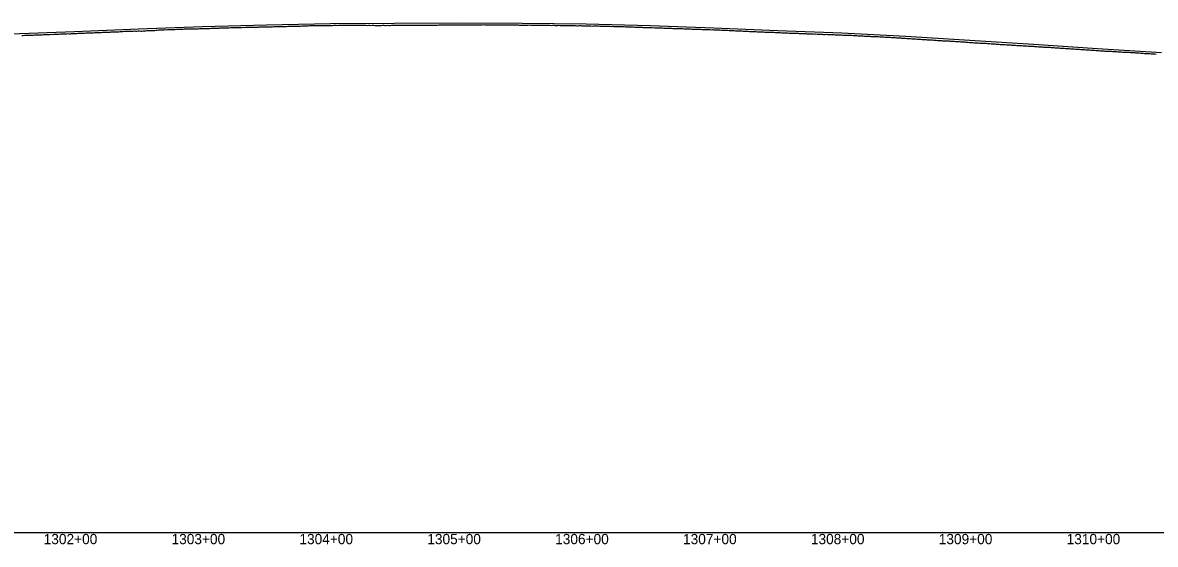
# Model space of a CAD drawing. Extents: x -3793 to 50787, y -1075 to 6138.
# Drawn here: x 17480 to 18366, y 2991 to 3398 of the extents above; entities that cross this region are included whole.
import ezdxf

# ---------------------------------------------------------------- set-up
doc = ezdxf.new("R2010")
doc.units = 0
for name, color, linetype in [('RD_DDB_Profile_EX', 7, 'Continuous'), ('RD_DDB_Profile_PR', 7, 'Continuous'), ('RD_DDB_StaTX', 7, 'Continuous'), ('RD_GPK_Profile_Cell', 7, 'Continuous')]:
    doc.layers.add(name, color=color, linetype=linetype)

msp = doc.modelspace()

# ---------------------------------------------------------------- linework, layer by layer
at = {"layer": 'RD_DDB_Profile_EX'}
for points in [[(17501.059834, 3389.289745), (17502.058682, 3389.34336), (17503.060974, 3389.329765), (17504.059456, 3389.423755), (17505.058304, 3389.530905), (17506.06023, 3389.57083), (17507.059078, 3389.571715), (17508.053035, 3389.590595), (17509.059853, 3389.628275), (17510.053276, 3389.67837), (17511.060627, 3389.728555), (17512.05405, 3389.775595), (17513.052898, 3389.77638), (17514.05515, 3389.825955), (17515.053672, 3389.862135), (17516.053, 3389.854895), (17517.054447, 3389.818395), (17518.053295, 3389.91392), (17519.055221, 3389.95183), (17520.048949, 3389.966215), (17521.055995, 3390.016475), (17522.049719, 3390.033345), (17523.05117, 3390.12736), (17524.050489, 3390.15896), (17525.052249, 3390.158215), (17526.050801, 3390.23923), (17527.053021, 3390.306065), (17528.054474, 3390.355205), (17529.053794, 3390.414815), (17530.055253, 3390.469635), (17531.048976, 3390.44789), (17532.056032, 3390.54286), (17533.04975, 3390.554045), (17534.051207, 3390.550375), (17535.050525, 3390.596725), (17536.051988, 3390.648365), (17537.046167, 3390.70133), (17538.05277, 3390.74911), (17539.046485, 3390.799445), (17540.053551, 3390.79986), (17541.047262, 3390.855435), (17542.049474, 3390.95186), (17543.048039, 3390.900935), (17544.0498, 3390.90263), (17545.051718, 3390.956975), (17546.050579, 3391.053335), (17547.052497, 3391.097005), (17548.046208, 3391.15525), (17549.052834, 3391.160895), (17550.046984, 3391.16888), (17551.048458, 3391.26559), (17552.047759, 3391.309135), (17553.04924, 3391.35567), (17554.048107, 3391.412325), (17555.050022, 3391.416605), (17556.043725, 3391.459175), (17557.050804, 3391.606995), (17558.044503, 3391.66231), (17559.045988, 3391.70638), (17560.053346, 3391.75428), (17561.046772, 3391.762095), (17562.048964, 3391.761305), (17563.047557, 3391.76268), (17564.049314, 3391.859405), (17565.048341, 3391.908365), (17566.0501, 3391.912525), (17567.04395, 3391.96764), (17568.050887, 3391.925405), (17569.044314, 3391.83287), (17570.046495, 3392.135005), (17571.04551, 3392.187945), (17572.047159, 3391.80989), (17573.046582, 3391.854775), (17574.04824, 3392.08776), (17575.041815, 3392.095115), (17576.048905, 3392.14274), (17577.042888, 3392.237905), (17578.049978, 3392.23802), (17579.043549, 3392.285655), (17580.051046, 3392.3334), (17581.044615, 3392.38344), (17582.046548, 3392.385455), (17583.045276, 3392.43598), (17584.047355, 3392.48558), (17585.046332, 3392.63151), (17586.048013, 3392.72863), (17587.042241, 3392.82632), (17588.049074, 3392.82886), (17589.042893, 3392.83129), (17590.044993, 3392.93075), (17591.046946, 3392.982735), (17592.045643, 3392.978605), (17593.04733, 3393.025585), (17594.0497, 3393.029955), (17595.043275, 3393.1725), (17596.050345, 3393.17028), (17597.052456, 3393.12454), (17598.046306, 3393.12464), (17599.047992, 3393.171385), (17600.04185, 3393.274085), (17601.04907, 3393.27681)], [(17601.04907, 3393.27681), (17602.050753, 3393.32093), (17603.044618, 3393.36577), (17604.046762, 3393.37026), (17605.048736, 3393.466815), (17606.047388, 3393.5179), (17607.04936, 3393.517155), (17608.051332, 3393.519205), (17609.045042, 3393.519415), (17610.052074, 3393.56692), (17611.054046, 3393.61899), (17612.04794, 3393.521905), (17613.049431, 3393.562725), (17614.051403, 3393.656055), (17615.050355, 3393.663155), (17616.052146, 3393.72113), (17617.054117, 3393.72051), (17618.048033, 3393.770605), (17619.050016, 3393.81698), (17620.056513, 3393.817285), (17621.050435, 3393.867385), (17622.052411, 3393.963675), (17623.054717, 3393.96916), (17624.053151, 3394.020155), (17625.055127, 3394.016485), (17626.057102, 3394.022015), (17627.053517, 3394.06748), (17628.055489, 3394.106915), (17629.05746, 3394.10948), (17630.051809, 3394.116385), (17631.053211, 3394.162395), (17632.05519, 3394.168675), (17633.057168, 3394.22166), (17634.05853, 3394.317605), (17635.060498, 3394.359725), (17636.062466, 3394.401595), (17637.064434, 3394.40079), (17638.058251, 3394.404825), (17639.060226, 3394.450255), (17640.0622, 3394.45334), (17641.063499, 3394.49872), (17642.065463, 3394.54391), (17643.067427, 3394.593045), (17644.069391, 3394.59218), (17645.066172, 3394.59462), (17646.068138, 3394.6395), (17647.06229, 3394.6896), (17648.063519, 3394.73446), (17649.065485, 3394.73354), (17650.067452, 3394.732615), (17651.069419, 3394.77714), (17652.071092, 3394.8218), (17653.073055, 3394.78008), (17654.074718, 3394.82939), (17655.076677, 3394.828475), (17656.070093, 3394.87868), (17657.072569, 3394.96828), (17658.073703, 3394.962505), (17659.076187, 3394.96648), (17660.077299, 3394.97054), (17661.079791, 3394.97473), (17662.073207, 3395.02493), (17663.075165, 3395.024025), (17664.076799, 3395.028475), (17665.077872, 3395.07257), (17666.080378, 3395.07702), (17667.073796, 3395.132405), (17668.076312, 3395.136995), (17669.077363, 3395.181065), (17670.084134, 3395.220735), (17671.078123, 3395.176335), (17672.080069, 3395.214855), (17673.08168, 3395.30344), (17674.083622, 3395.26321), (17675.077625, 3395.26898), (17676.079574, 3395.362625), (17677.080582, 3395.406285), (17678.083123, 3395.361), (17679.081348, 3395.356975), (17680.083884, 3395.356125), (17681.084878, 3395.405255), (17682.087422, 3395.498785), (17683.080842, 3395.549025), (17684.082431, 3395.509585), (17685.084369, 3395.54722), (17686.085325, 3395.58478), (17687.080348, 3395.63508), (17688.081304, 3395.634065), (17689.088651, 3395.678835), (17690.089595, 3395.689415), (17691.084635, 3395.695505), (17692.085578, 3395.744595), (17693.087509, 3395.749455), (17694.089071, 3395.748775), (17695.083506, 3395.8048), (17696.085071, 3395.766145), (17697.087004, 3395.809275), (17698.085195, 3395.892725), (17699.087773, 3395.95387), (17700.088675, 3395.95913), (17701.090598, 3396.01437)], [(17701.090598, 3396.01437), (17702.085722, 3396.01458), (17703.086613, 3396.09543), (17704.093298, 3396.139575), (17705.087385, 3396.15222), (17706.089315, 3396.151285), (17707.090186, 3396.150495), (17708.085339, 3396.200735), (17709.087275, 3396.1998), (17710.092884, 3396.243965), (17711.094804, 3396.255565), (17712.08891, 3396.24338), (17713.090836, 3396.29239), (17714.091678, 3396.285175), (17715.086876, 3396.29817), (17716.088808, 3396.303665), (17717.094375, 3396.34764), (17718.089578, 3396.34788), (17719.090416, 3396.290665), (17720.092338, 3396.3267), (17721.09386, 3396.282515), (17722.088393, 3396.34563), (17723.095037, 3396.395875), (17724.096558, 3396.395275), (17725.091094, 3396.388795), (17726.091902, 3396.33797), (17727.093821, 3396.386985), (17728.087966, 3396.400645), (17729.0946, 3396.400875), (17730.096519, 3396.443345), (17731.090666, 3396.457015), (17732.092591, 3396.462905), (17733.090723, 3396.464025), (17734.093366, 3396.5001), (17735.091502, 3396.494815), (17736.093421, 3396.48726), (17737.092682, 3396.562345), (17738.094604, 3396.554515), (17739.093458, 3396.519695), (17740.095381, 3396.468535), (17741.089921, 3396.46204), (17742.09656, 3396.45581), (17743.091097, 3396.412445), (17744.096626, 3396.41297), (17745.091158, 3396.406525), (17746.090398, 3396.37113), (17747.092332, 3396.432965), (17748.091566, 3396.434375), (17749.0924, 3396.33996), (17750.091641, 3396.39769), (17751.093571, 3396.39675), (17752.088091, 3396.34681), (17753.09474, 3396.397065), (17754.088161, 3396.39728), (17755.094815, 3396.35394), (17756.089326, 3396.3168), (17757.095982, 3396.360625), (17758.090489, 3396.32344), (17759.089311, 3396.33092), (17760.091253, 3396.35491), (17761.085752, 3396.39864), (17762.092411, 3396.367855), (17763.086906, 3396.31791), (17764.092493, 3396.361955), (17765.086984, 3396.399445), (17766.088933, 3396.361175), (17767.090882, 3396.353935), (17768.092831, 3396.409505), (17769.093668, 3396.45229), (17770.088198, 3396.408855), (17771.090147, 3396.40802), (17772.092096, 3396.493925), (17773.092905, 3396.493125), (17774.094844, 3396.45565), (17775.096783, 3396.454815), (17776.098721, 3396.483405), (17777.10066, 3396.482395), (17778.09408, 3396.525715), (17779.096019, 3396.531605), (17780.098716, 3396.544825), (17781.100661, 3396.48686), (17782.102607, 3396.50017), (17783.103328, 3396.527945), (17784.105263, 3396.555215), (17785.099916, 3396.52698), (17786.100619, 3396.533435), (17787.103347, 3396.525355), (17788.100693, 3396.573095), (17789.102641, 3396.402185), (17790.103297, 3396.47884), (17791.105235, 3396.56263), (17792.107173, 3396.56926), (17793.100593, 3396.53484), (17794.103366, 3396.568705), (17795.105311, 3396.60992), (17796.10592, 3396.57472), (17797.107854, 3396.56589), (17798.109788, 3396.514885), (17799.111722, 3396.529895), (17800.105143, 3396.622105), (17801.112491, 3396.572535)], [(17801.112491, 3396.572535), (17802.114425, 3396.529615), (17803.107846, 3396.53783), (17804.10978, 3396.595075), (17805.111715, 3396.67805), (17806.111048, 3396.629155), (17807.112483, 3396.628655), (17808.114417, 3396.685915), (17809.109226, 3396.72779), (17810.109773, 3396.710695), (17811.116234, 3396.719095), (17812.111049, 3396.71912), (17813.112986, 3396.759935), (17814.107295, 3396.785035), (17815.113753, 3396.793415), (17816.11569, 3396.79265), (17817.109111, 3396.818085), (17818.111049, 3396.81714), (17819.112986, 3396.824555), (17820.111815, 3396.84258), (17821.113753, 3396.84181), (17822.11569, 3396.84104), (17823.110538, 3396.882675), (17824.115553, 3396.833025), (17825.117484, 3396.782195), (17826.113246, 3396.765615), (17827.113753, 3396.79797), (17828.11569, 3396.796905), (17829.115043, 3396.831945), (17830.116457, 3396.78996), (17831.118394, 3396.83919), (17832.111815, 3396.82234), (17833.113753, 3396.780025), (17834.120173, 3396.830195), (17835.114519, 3396.78912), (17836.116457, 3396.77976), (17837.118394, 3396.778935), (17838.116297, 3396.82156), (17839.119161, 3396.846715), (17840.121098, 3396.88734), (17841.114519, 3396.820205), (17842.116457, 3396.810605), (17843.122325, 3396.819915), (17844.117223, 3396.78727), (17845.119161, 3396.82777), (17846.112581, 3396.76924), (17847.115467, 3396.809815), (17848.121865, 3396.768755), (17849.115285, 3396.73643), (17850.117223, 3396.81807), (17851.120117, 3396.80857), (17852.117989, 3396.768675), (17853.119927, 3396.782535), (17854.121865, 3396.772535), (17855.115285, 3396.74052), (17856.118186, 3396.75754), (17857.123056, 3396.716815), (17858.117989, 3396.71682), (17859.119927, 3396.706995), (17860.121307, 3396.697535), (17861.116255, 3396.747545), (17862.122631, 3396.738785), (17863.123035, 3396.660945), (17864.118961, 3396.670265), (17865.120905, 3396.62813), (17866.125736, 3396.628595), (17867.120693, 3396.646645), (17868.122068, 3396.587075), (17869.11703, 3396.58708), (17870.123397, 3396.587285), (17871.125335, 3396.58622), (17872.118755, 3396.53646), (17873.120693, 3396.61283), (17874.127051, 3396.60387), (17875.122027, 3396.60387), (17876.122404, 3396.643955), (17877.122791, 3396.60452), (17878.124732, 3396.55357), (17879.126674, 3396.54341), (17880.120094, 3396.552835), (17881.126445, 3396.58464), (17882.12143, 3396.52139), (17883.123376, 3396.570555), (17884.123736, 3396.61062), (17885.123141, 3396.56168), (17886.126082, 3396.45176), (17887.128027, 3396.460135), (17888.121446, 3396.460335), (17889.127784, 3396.4698), (17890.122789, 3396.4919), (17891.124738, 3396.459605), (17892.125082, 3396.44951), (17893.12449, 3396.350635), (17894.126432, 3396.36847), (17895.122464, 3396.368695), (17896.127195, 3396.35969), (17897.129138, 3396.349375), (17898.124162, 3396.358785), (17899.126115, 3396.398415), (17900.130823, 3396.33936), (17901.125853, 3396.348805)], [(17901.125853, 3396.348805), (17902.127799, 3396.285885), (17903.12284, 3396.276365), (17904.128559, 3396.21744), (17905.130506, 3396.235655), (17906.125549, 3396.159415), (17907.127506, 3396.14657), (17908.13218, 3396.1661), (17909.12723, 3396.156525), (17910.12918, 3396.1845), (17911.12424, 3396.13449), (17912.128903, 3396.12519), (17913.131888, 3396.10356), (17914.126951, 3396.093905), (17915.127256, 3396.13371), (17916.133552, 3396.133835), (17917.128622, 3396.074145), (17918.128915, 3396.02355), (17919.125038, 3396.06405), (17920.131331, 3396.0642), (17921.131621, 3396.013555), (17922.126701, 3395.97329), (17923.12971, 3395.97273), (17924.134326, 3395.892585), (17925.12941, 3395.82304), (17926.131364, 3395.86243), (17927.125836, 3395.89327), (17928.132119, 3395.89344), (17929.134073, 3395.862165), (17930.12749, 3395.872185), (17931.129444, 3395.81151), (17932.135101, 3395.7621), (17933.130199, 3395.702235), (17934.132153, 3395.671595), (17935.12557, 3395.71143), (17936.132908, 3395.71182), (17937.12801, 3395.68219), (17938.132603, 3395.65231), (17939.127701, 3395.611375), (17940.133979, 3395.581145), (17941.128454, 3395.621555), (17942.130411, 3395.580935), (17943.129826, 3395.581425), (17944.130105, 3395.57126), (17945.130576, 3395.552455), (17946.130862, 3395.54219), (17947.13028, 3395.43324), (17948.132235, 3395.422715), (17949.126702, 3395.41336), (17950.132989, 3395.333005), (17951.128071, 3395.282995), (17952.132697, 3395.21385), (17953.127774, 3395.21384), (17954.13511, 3395.17393), (17955.128526, 3395.174105), (17956.123597, 3395.13378), (17957.12989, 3395.10489), (17958.124341, 3395.02464), (17959.13064, 3395.01515), (17960.125701, 3395.00551), (17961.130357, 3394.99628), (17962.125414, 3394.85588), (17963.126766, 3394.845795), (17964.12616, 3394.83738), (17965.127515, 3394.746465), (17966.12528, 3394.747845), (17967.128265, 3394.74714), (17968.127051, 3394.68934), (17969.129014, 3394.638295), (17970.123447, 3394.58882), (17971.128146, 3394.58925), (17972.124192, 3394.53953), (17973.128903, 3394.56172), (17974.124936, 3394.51205), (17975.125289, 3394.398885), (17976.119718, 3394.35879), (17977.126041, 3394.30896), (17978.127403, 3394.31794), (17979.120819, 3394.30871), (17980.123793, 3394.30805), (17981.129518, 3394.2181), (17982.124543, 3394.14925), (17983.125905, 3394.158225), (17984.12624, 3394.157525), (17985.126657, 3394.068255), (17986.126999, 3394.067605), (17987.121435, 3394.03688), (17988.123389, 3393.986155), (17989.124742, 3393.976285), (17990.124144, 3393.977205), (17991.1255, 3393.92682), (17992.125825, 3393.9167), (17993.121893, 3393.916925), (17994.12659, 3393.848315), (17995.122646, 3393.808035), (17996.124003, 3393.7981), (17997.124327, 3393.73783), (17998.124758, 3393.70821), (17999.12509, 3393.66702), (18000.126437, 3393.61897), (18001.121481, 3393.547545)], [(18001.121481, 3393.547545), (18002.12283, 3393.537525), (18003.129141, 3393.487705), (18004.123591, 3393.44773), (18005.123905, 3393.42788), (18006.119985, 3393.387715), (18007.1203, 3393.37735), (18008.127644, 3393.32784), (18009.127947, 3393.26741), (18010.130924, 3393.266605), (18011.124345, 3393.195775), (18012.12733, 3393.16446), (18013.127616, 3393.194375), (18014.12955, 3393.17386), (18015.130876, 3393.12336), (18016.125968, 3393.083155), (18017.126228, 3393.052115), (18018.129232, 3392.96139), (18019.129475, 3393.000825), (18020.125663, 3392.92092), (18021.125906, 3392.83045), (18022.12784, 3392.779455), (18023.12915, 3392.759175), (18024.13541, 3392.76936), (18025.128834, 3392.729385), (18026.131851, 3392.688765), (18027.132059, 3392.618425), (18028.135083, 3392.60773), (18029.128506, 3392.547765), (18030.130432, 3392.46627), (18031.131728, 3392.4658), (18032.133651, 3392.38534), (18033.135573, 3392.384415), (18034.130118, 3392.29522), (18035.132046, 3392.24435), (18036.133333, 3392.24397), (18037.135259, 3392.193105), (18038.135398, 3392.13196), (18039.131745, 3392.08221), (18040.131885, 3392.071), (18041.138095, 3392.060625), (18042.139367, 3391.981265), (18043.134583, 3391.931235), (18044.135857, 3391.83084), (18045.137775, 3391.82992), (18046.1312, 3391.81951), (18047.138554, 3391.69114), (18048.131979, 3391.630755), (18049.132624, 3391.56107), (18050.132759, 3391.560305), (18051.133397, 3391.572235), (18052.133538, 3391.53201), (18053.1324, 3391.443955), (18054.138624, 3391.383695), (18055.13318, 3391.313455), (18056.132671, 3391.29402), (18057.133959, 3391.224485), (18058.133448, 3391.196105), (18059.133619, 3391.164555), (18060.13249, 3391.116295), (18061.127649, 3391.10606), (18062.133274, 3391.0365), (18063.128426, 3391.00681), (18064.134058, 3390.977835), (18065.129203, 3390.92781), (18066.128059, 3390.919425), (18067.128268, 3390.90857), (18068.128836, 3390.81014), (18069.129052, 3390.809315), (18070.129613, 3390.730795), (18071.123037, 3390.690955), (18072.128708, 3390.6416), (18073.123815, 3390.591585), (18074.129492, 3390.592225), (18075.124592, 3390.58235), (18076.123447, 3390.5547), (18077.125369, 3390.50355), (18078.124225, 3390.415215), (18079.124486, 3390.37415), (18080.125002, 3390.356275), (18081.12527, 3390.3054), (18082.125779, 3390.30706), (18083.119203, 3390.25732), (18084.122176, 3390.256495), (18085.126837, 3390.16662), (18086.121312, 3390.11717), (18087.12323, 3390.03544), (18088.124555, 3390.02527), (18089.119629, 3390.025255), (18090.125928, 3389.94483), (18091.126191, 3389.894135), (18092.121271, 3389.88438), (18093.123189, 3389.843205), (18094.125107, 3389.75286), (18095.120206, 3389.7627), (18096.126489, 3389.762885), (18097.126729, 3389.68184), (18098.128641, 3389.620915), (18099.123756, 3389.570895), (18100.125678, 3389.609855), (18101.131945, 3389.59004)], [(17479.071982, 3388.504215), (17480.070816, 3388.55), (17481.064681, 3388.55819), (17482.071333, 3388.562185), (17483.065193, 3388.65808), (17484.071856, 3388.708015), (17485.070703, 3388.66564), (17486.064548, 3388.75778), (17487.071239, 3388.803855), (17488.06508, 3388.78465), (17489.064559, 3388.873785), (17490.065851, 3388.8538), (17491.064693, 3388.851905), (17492.066392, 3388.8513), (17493.06524, 3388.892705), (17494.059057, 3388.931855), (17495.066014, 3389.02474), (17496.064862, 3389.128935), (17497.058285, 3389.1465), (17498.065636, 3389.189585), (17499.05906, 3389.25346), (17500.05848, 3389.32981), (17501.059834, 3389.289745)], [(18101.131945, 3389.59004), (18102.12537, 3389.560285), (18103.127286, 3389.50919), (18104.129201, 3389.467695), (18105.124342, 3389.377765), (18106.130598, 3389.318345), (18107.132517, 3389.317305), (18108.125942, 3389.347265), (18109.127861, 3389.306305), (18110.129779, 3389.255205), (18111.129263, 3389.23608), (18112.131185, 3389.184865), (18113.133108, 3389.164555), (18114.126532, 3389.1045), (18115.128454, 3389.04305), (18116.130377, 3389.0023), (18117.129865, 3388.90354), (18118.131791, 3388.912835), (18119.131942, 3388.922495), (18120.12714, 3388.872465), (18121.129066, 3388.79248), (18122.135279, 3388.700645), (18123.130487, 3388.661105), (18124.132416, 3388.73116), (18125.132543, 3388.68047), (18126.135619, 3388.66919), (18127.129698, 3388.66885), (18128.131627, 3388.57857), (18129.134224, 3388.527095), (18130.136158, 3388.465295), (18131.131429, 3388.415255), (18132.136423, 3388.36508), (18133.138353, 3388.26408), (18134.140284, 3388.224075), (18135.134387, 3388.179665), (18136.136321, 3388.139565), (18137.140154, 3388.06044), (18138.140885, 3387.997875), (18139.142823, 3387.985525), (18140.136947, 3387.935095), (18141.138889, 3387.818075), (18142.14083, 3387.81713), (18143.141528, 3387.74284), (18144.141071, 3387.70543), (18145.144973, 3387.69261), (18146.145671, 3387.62957), (18147.147613, 3387.601755), (18148.141762, 3387.563035), (18149.143709, 3387.52382), (18150.145655, 3387.47014), (18151.146318, 3387.407365), (18152.143797, 3387.3952), (18153.145757, 3387.306385), (18154.146422, 3387.217455), (18155.148376, 3387.16679), (18156.142558, 3387.142235), (18157.148589, 3387.08019), (18158.15054, 3386.99153), (18159.151169, 3386.90273), (18160.148781, 3386.877865), (18161.150746, 3386.814655), (18162.151376, 3386.738285), (18163.153335, 3386.72499), (18164.147544, 3386.599665), (18165.149507, 3386.53634), (18166.151469, 3386.51024), (18167.154242, 3386.4342), (18168.168255, 3386.359405), (18169.196744, 3386.297975), (18170.198711, 3386.234505), (18171.197491, 3386.18585), (18172.193065, 3386.148415), (18173.199042, 3386.060605), (18174.193805, 3385.99892), (18175.193372, 3385.912195), (18176.193199, 3385.836585), (18177.192772, 3385.77489), (18178.197967, 3385.725555), (18179.193513, 3385.66302), (18180.193075, 3385.576365), (18181.194254, 3385.4885), (18182.193814, 3385.43932), (18183.193667, 3385.41395), (18184.194552, 3385.339875), (18185.190075, 3385.32749), (18186.193975, 3385.240135), (18187.189493, 3385.152375), (18188.188247, 3385.053635), (18189.194269, 3385.015905), (18190.187681, 3384.991705), (18191.195009, 3384.942075), (18192.190503, 3384.85417), (18193.187961, 3384.76724), (18194.189941, 3384.692285), (18195.189476, 3384.617265), (18196.184956, 3384.617215), (18197.189701, 3384.567045), (18198.185184, 3384.466995), (18199.191217, 3384.36707), (18200.1867, 3384.31702), (18201.186216, 3384.317745)], [(18201.186216, 3384.317745), (18202.192255, 3384.26782), (18203.186448, 3384.217525), (18204.192485, 3384.1676), (18205.187961, 3384.003675), (18206.187467, 3383.992235), (18207.189473, 3383.941655), (18208.187703, 3383.892055), (18209.183172, 3383.81802), (18210.189212, 3383.730085), (18211.184681, 3383.68004), (18212.190721, 3383.606135), (18213.18619, 3383.50608), (18214.184409, 3383.418575), (18215.190454, 3383.368655), (18216.185915, 3383.368605), (18217.18539, 3383.243115), (18218.18742, 3383.18058), (18219.185637, 3383.119145), (18220.187664, 3383.080375), (18221.189691, 3382.97971), (18222.185168, 3382.91763), (18223.187207, 3382.878995), (18224.193234, 3382.803255), (18225.185357, 3382.71688), (18226.187382, 3382.653975), (18227.189406, 3382.60317), (18228.184918, 3382.52759), (18229.186955, 3382.502305), (18230.19296, 3382.426985), (18231.193682, 3382.338465), (18232.189221, 3382.32602), (18233.191254, 3382.325345), (18234.193288, 3382.199605), (18235.188852, 3382.112075), (18236.193511, 3382.06187), (18237.194697, 3381.99905), (18238.19074, 3381.974855), (18239.189769, 3381.87484), (18240.192279, 3381.81235), (18241.184845, 3381.713005), (18242.187353, 3381.650575), (18243.1917, 3381.601705), (18244.192892, 3381.50144), (18245.186794, 3381.465525), (18246.187989, 3381.389835), (18247.188376, 3381.315505), (18248.18439, 3381.26641), (18249.187514, 3381.217425), (18250.190011, 3381.205265), (18251.182633, 3381.11827), (18252.185128, 3381.068275), (18253.185546, 3380.98065), (18254.186745, 3380.89399), (18255.18474, 3380.858435), (18256.185944, 3380.796085), (18257.186384, 3380.708365), (18258.181083, 3380.65893), (18259.18153, 3380.559205), (18260.179576, 3380.56147), (18261.180786, 3380.499305), (18262.181254, 3380.43779), (18263.175943, 3380.38543), (18264.180558, 3380.31324), (18265.176493, 3380.252485), (18266.175729, 3380.214015), (18267.178201, 3380.16398), (18268.175068, 3380.10433), (18269.177535, 3380.0158), (18270.170249, 3379.97805), (18271.172713, 3379.889475), (18272.177422, 3379.790575), (18273.172082, 3379.741025), (18274.172613, 3379.691205), (18275.173835, 3379.629525), (18276.172024, 3379.57026), (18277.174476, 3379.481435), (18278.167903, 3379.431625), (18279.169814, 3379.353335), (18280.175944, 3379.34216), (18281.171284, 3379.26467), (18282.171277, 3379.225495), (18283.166624, 3379.191495), (18284.172749, 3379.102915), (18285.173416, 3379.013315), (18286.168775, 3378.951885), (18287.170687, 3378.91259), (18288.170251, 3378.863325), (18289.172167, 3378.762635), (18290.174082, 3378.70044), (18291.173646, 3378.628355), (18292.175565, 3378.53899), (18293.17388, 3378.50104), (18294.169252, 3378.478075), (18295.17536, 3378.378185), (18296.170732, 3378.25105), (18297.17684, 3378.239695), (18298.170264, 3378.162755), (18299.169815, 3378.113505), (18300.171742, 3378.012805), (18301.170055, 3377.974715)], [(18301.170055, 3377.974715), (18302.171979, 3377.912615), (18303.17153, 3377.85199), (18304.16689, 3377.75195), (18305.173005, 3377.702045), (18306.168364, 3377.652005), (18307.174479, 3377.540725), (18308.169838, 3377.44068), (18309.168139, 3377.402635), (18310.170082, 3377.363255), (18311.16961, 3377.291365), (18312.171556, 3377.240525), (18313.16915, 3377.15297), (18314.164497, 3377.10293), (18315.170619, 3377.05303), (18316.164746, 3376.95273), (18317.172087, 3376.90309), (18318.166721, 3376.89226), (18319.164318, 3376.782225), (18320.165562, 3376.72065), (18321.166278, 3376.64426), (18322.167528, 3376.56622), (18323.165143, 3376.556135), (18324.159754, 3376.5176), (18325.165219, 3376.407135), (18326.159823, 3376.296605), (18327.162956, 3376.235035), (18328.16724, 3376.1854), (18329.161844, 3376.13589), (18330.163102, 3376.096485), (18331.161929, 3376.058755), (18332.162009, 3375.98637), (18333.158466, 3375.93662), (18334.163958, 3375.858965), (18335.15855, 3375.80938), (18336.159815, 3375.75906), (18337.157479, 3375.69935), (18338.158744, 3375.65979), (18339.161846, 3375.580915), (18340.16068, 3375.532005), (18341.161948, 3375.43173), (18342.15537, 3375.43188), (18343.160899, 3375.432345), (18344.155482, 3375.33269), (18345.15857, 3375.282245), (18346.156255, 3375.23313), (18347.157526, 3375.122205), (18348.158794, 3375.071905), (18349.157653, 3375.07308), (18350.158924, 3374.95158), (18351.15415, 3374.912155), (18352.159705, 3374.823255), (18353.154276, 3374.763095), (18354.15555, 3374.6811), (18355.153271, 3374.682375), (18356.156329, 3374.602765), (18357.157603, 3374.481335), (18358.156469, 3374.432885), (18359.157746, 3374.39295), (18360.151173, 3374.311775), (18361.156762, 3374.26251), (18362.153089, 3374.223195), (18363.155007, 3374.12222), (18364.15274, 3374.073565), (18365.154652, 3373.983025), (18366.154155, 3373.89443)]]:
    msp.add_lwpolyline(points, dxfattribs=at)
at = {"layer": 'RD_DDB_Profile_PR'}
msp.add_lwpolyline([(17470.37, 3389.7655), (17520.37, 3391.582), (17570.37, 3393.752), (17620.37, 3395.433), (17670.37, 3396.808), (17720.37, 3397.9145), (17770.37, 3398.0085), (17820.37, 3398.4425), (17870.37, 3398.187), (17920.37, 3397.6525), (17970.37, 3396.189), (18020.37, 3394.499), (18070.37, 3392.3215), (18120.37, 3390.4535), (18170.37, 3387.8265), (18220.37, 3384.6625), (18270.37, 3381.561), (18320.37, 3378.3055), (18370.37, 3375.2705)], dxfattribs=at)
at = {"layer": 'RD_GPK_Profile_Cell'}
msp.add_line((1000, 3000), (46549.603806, 3000), dxfattribs=at)

# ---------------------------------------------------------------- texts
at = {"layer": 'RD_DDB_StaTX'}
for s, p in [('1302+00', (17496.161484, 2991)), ('1302+00', (17496.165471, 2991)), ('1303+00', (17596.161484, 2991)), ('1303+00', (17596.165471, 2991)), ('1304+00', (17696.161484, 2991)), ('1304+00', (17696.165471, 2991)), ('1305+00', (17796.161484, 2991)), ('1305+00', (17796.165471, 2991)), ('1306+00', (17896.161484, 2991)), ('1306+00', (17896.165471, 2991)), ('1307+00', (17996.161484, 2991)), ('1307+00', (17996.165471, 2991)), ('1308+00', (18096.161484, 2991)), ('1308+00', (18096.165471, 2991)), ('1309+00', (18196.161484, 2991)), ('1309+00', (18196.165471, 2991)), ('1310+00', (18296.161484, 2991)), ('1310+00', (18296.165471, 2991))]:
    msp.add_text(s, height=8, dxfattribs=at).set_placement(p)

doc.saveas('drawing.dxf')
